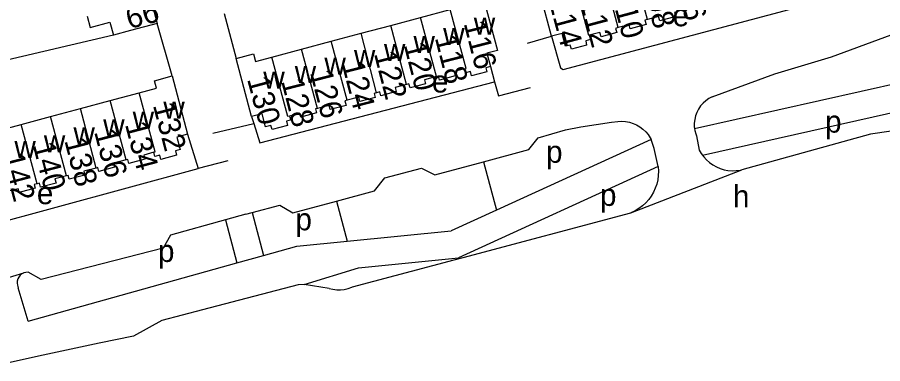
# Model space of a CAD drawing. Extents: x 161258 to 163262, y 380749 to 382054.
# Drawn here: x 162820.5 to 162976.7, y 380830.9 to 380893.5 of the extents above; entities that cross this region are included whole.
import ezdxf

# ---------------------------------------------------------------- set-up
doc = ezdxf.new("R2010")
doc.units = 0
for name, color, linetype in [('BLT_Basislijn', 7, 'Continuous'), ('BLT_Bebouwing', 7, 'Continuous'), ('BLT_Centroide', 7, 'Continuous'), ('BLT_Huisnummer', 7, 'Continuous'), ('BLT_Huisnummer_ tussenligend', 7, 'Continuous'), ('BLT_Onderverdeling_panden', 7, 'Continuous'), ('BLT_Vlakafsluiter', 7, 'Continuous')]:
    doc.layers.add(name, color=color, linetype=linetype)

msp = doc.modelspace()

# ---------------------------------------------------------------- linework, layer by layer
at = {"layer": 'BLT_Basislijn'}
for p, q in [((162857.8, 380894.22), (162859.96, 380886.03)), ((162848.4, 380882.9), (162845.75, 380892.38)), ((162837.83, 380890.28), (162817.58, 380885.54)), ((162912.56, 380888.84), (162916.94, 380890.08)), ((162942.74, 380873.41), (162996.44, 380885.46)), ((162905.89, 380884.62), (162906.64, 380881.85)), ((162944.16, 380868.6), (163000.83, 380881.32)), ((162855.77, 380872.55), (162863.15, 380874.33)), ((162862.76, 380875.56), (162863.15, 380874.33)), ((162851.21, 380872.38), (162853.15, 380866.16)), ((162934.88, 380871.43), (162906.99, 380858.66)), ((162943.08, 380872.06), (162943.59, 380869.52)), ((162858.49, 380867.58), (162853.15, 380866.16)), ((162936.15, 380866.52), (162900.11, 380850.02)), ((162904.62, 380867.41), (162906.99, 380858.66)), ((162878.07, 380860.25), (162880.02, 380853.05)), ((162906.99, 380858.66), (162898.79, 380854.91)), ((162861.74, 380857.9), (162858.04, 380856.88)), ((162861.74, 380857.9), (162862.86, 380858.2)), ((162862.86, 380858.2), (162864.9, 380850.46)), ((162900.97, 380850.1), (162931.25, 380858.17)), ((162858.04, 380856.88), (162860.08, 380849.11)), ((162880.02, 380853.05), (162898.79, 380854.91)), ((162870.94, 380852.15), (162880.02, 380853.05)), ((162864.9, 380850.46), (162870.94, 380852.15)), ((162822.42, 380838.57), (162860.08, 380849.11)), ((162860.08, 380849.11), (162864.9, 380850.46)), ((162881.01, 380844.79), (162899.36, 380849.67)), ((162882.09, 380848.23), (162900.11, 380850.02)), ((162899.36, 380849.67), (162900.97, 380850.1)), ((162872.26, 380845.23), (162882.09, 380848.23)), ((162815.65, 380845.49), (162821.65, 380847.3)), ((162822.42, 380838.57), (162820.64, 380844.64)), ((162876.76, 380844.52), (162872.26, 380845.23)), ((162824.28, 380832.25), (162818.09, 380830.91))]:
    msp.add_line(p, q, dxfattribs=at)
for points in [[(162945.91, 380879.13), (162957.22, 380883.29), (162967.47, 380886.38), (162977.1, 380889.92), (162983.38, 380892.22), (162986.03, 380891.6), (162995.53, 380896.2)], [(162918.52, 380884.37), (162919, 380884.09), (162962.77, 380895.72)], [(162916.94, 380890.08), (162918.52, 380884.37)], [(162864.24, 380870.83), (162906.64, 380881.85)], [(162906.64, 380881.85), (162907.33, 380879.33), (162913.12, 380880.84)], [(162945.91, 380879.13), (162945.32, 380878.81), (162944.77, 380878.43), (162944.28, 380877.98), (162943.84, 380877.48), (162943.47, 380876.93), (162943.17, 380876.33), (162942.93, 380875.71), (162942.78, 380875.06), (162942.7, 380874.4), (162942.7, 380873.73), (162942.74, 380873.41)], [(162863.15, 380874.33), (162864.24, 380870.83)], [(162919.43, 380873.15), (162922.19, 380873.69), (162924.97, 380874.15), (162927.76, 380874.54), (162928.9, 380874.67)], [(162928.9, 380874.67), (162929.6, 380874.71), (162930.29, 380874.67), (162930.97, 380874.54), (162931.63, 380874.34), (162932.26, 380874.07), (162932.86, 380873.72), (162933.42, 380873.3), (162933.92, 380872.83), (162934.36, 380872.3), (162934.74, 380871.72), (162934.88, 380871.43)], [(162904.62, 380867.41), (162912.82, 380869.63), (162914.5, 380871.75), (162919.43, 380873.15)], [(162942.74, 380873.41), (162942.79, 380873.07), (162942.95, 380872.42), (162943.08, 380872.06)], [(162984.88, 380873.91), (162974.49, 380872.39), (162951.3, 380865.96)], [(162936.15, 380866.52), (162935.44, 380869.81), (162934.88, 380871.43)], [(162943.59, 380869.52), (162943.95, 380868.88), (162944.16, 380868.6)], [(162944.16, 380868.6), (162944.39, 380868.28), (162944.88, 380867.74), (162945.43, 380867.24), (162946.03, 380866.82), (162946.68, 380866.46), (162947.35, 380866.17), (162948.06, 380865.95), (162948.78, 380865.82), (162949.52, 380865.76), (162950.26, 380865.79), (162950.99, 380865.89), (162951.3, 380865.96)], [(162878.07, 380860.25), (162884.98, 380862.12), (162886.84, 380864.5), (162893.47, 380866.27), (162895.85, 380865.03), (162904.62, 380867.41)], [(162936.15, 380866.52), (162936.21, 380865.72), (162936.19, 380864.93), (162936.09, 380864.14), (162935.91, 380863.36), (162935.66, 380862.61), (162935.33, 380861.88), (162934.93, 380861.2), (162934.47, 380860.55), (162933.94, 380859.96), (162933.35, 380859.42), (162932.71, 380858.94), (162932.03, 380858.53), (162931.25, 380858.17)], [(162801.77, 380852.21), (162853.15, 380866.16)], [(162862.86, 380858.2), (162867.84, 380859.55), (162870.23, 380858.14), (162878.07, 380860.25)], [(162858.04, 380856.88), (162848.13, 380854.16), (162846.81, 380851.77), (162824.8, 380846.11), (162822.42, 380847.44)], [(162821.65, 380847.3), (162821.3, 380847.12), (162820.99, 380846.88), (162820.75, 380846.57), (162820.57, 380846.23), (162820.46, 380845.85), (162820.43, 380845.46), (162820.48, 380845.07), (162820.64, 380844.64)], [(162822.42, 380847.44), (162822.02, 380847.41), (162821.65, 380847.3)], [(162872.26, 380845.23), (162871.17, 380845.17), (162853.88, 380840.63)], [(162876.76, 380844.52), (162877.44, 380844.36), (162878.13, 380844.27), (162878.82, 380844.26), (162879.51, 380844.34), (162880.19, 380844.49), (162880.84, 380844.72), (162881.01, 380844.79)], [(162853.88, 380840.63), (162846.54, 380838.69), (162841.42, 380835.86), (162835.23, 380834.62), (162824.28, 380832.25)]]:
    msp.add_lwpolyline(points, dxfattribs=at)
at = {"layer": 'BLT_Bebouwing'}
for p, q in [((162916.94, 380890.08), (162914.1, 380900.68)), ((162844.58, 380896.76), (162845.75, 380892.38)), ((162893.25, 380893.48), (162898.61, 380894.91)), ((162887.88, 380892.05), (162893.25, 380893.48)), ((162882.58, 380890.63), (162887.88, 380892.05)), ((162877.16, 380889.18), (162882.58, 380890.63)), ((162871.8, 380887.74), (162877.16, 380889.18)), ((162866.43, 380886.31), (162871.8, 380887.74)), ((162862.76, 380875.56), (162859.96, 380886.03)), ((162848.4, 380882.9), (162851.21, 380872.38)), ((162837.26, 380878.44), (162842.49, 380879.84)), ((162831.87, 380877), (162837.26, 380878.44)), ((162826.48, 380875.56), (162831.87, 380877)), ((162815.86, 380872.71), (162821.19, 380874.14)), ((162821.19, 380874.14), (162826.48, 380875.56))]:
    msp.add_line(p, q, dxfattribs=at)
for points in [[(162904.36, 380898.07), (162907.18, 380887.53), (162905.25, 380887.01), (162905.89, 380884.62)], [(162939.58, 380894.49), (162939.15, 380894.37), (162939.35, 380893.63), (162936.46, 380892.85), (162936.25, 380893.65), (162934.26, 380893.12)], [(162833.09, 380893.68), (162833.63, 380891.65), (162837.2, 380892.61), (162837.83, 380890.28)], [(162934.26, 380893.12), (162933.79, 380892.99), (162933.99, 380892.22), (162931.12, 380891.44), (162930.92, 380892.17), (162928.96, 380891.65)], [(162845.75, 380892.38), (162840.92, 380891.09), (162837.83, 380890.28)], [(162928.96, 380891.65), (162928.46, 380891.51), (162928.69, 380890.76), (162925.86, 380890), (162925.65, 380890.77), (162923.73, 380890.25)], [(162923.73, 380890.25), (162923.94, 380889.47), (162923.1, 380889.25), (162923.23, 380888.48), (162920.51, 380887.74), (162920.3, 380888.49), (162919.45, 380888.26), (162918.82, 380890.59), (162916.94, 380890.08)], [(162859.96, 380886.03), (162863.11, 380886.88), (162863.46, 380885.52), (162866.43, 380886.31)], [(162901.16, 380884.18), (162899.34, 380883.7), (162899.54, 380882.93), (162896.7, 380882.17), (162896.51, 380882.89), (162896.13, 380882.79)], [(162905.89, 380884.62), (162905.04, 380884.39), (162905.23, 380883.66), (162902.5, 380882.93), (162902.3, 380883.69), (162901.36, 380883.44), (162901.16, 380884.18)], [(162842.49, 380879.84), (162845.62, 380880.68), (162845.25, 380882.05), (162848.4, 380882.9)], [(162896.13, 380882.79), (162894.01, 380882.22), (162894.14, 380881.49), (162891.38, 380880.76), (162891.18, 380881.49), (162890.76, 380881.38)], [(162890.76, 380881.38), (162888.69, 380880.82), (162888.88, 380880.08), (162886.09, 380879.34), (162885.9, 380880.02), (162885.34, 380879.87)], [(162885.34, 380879.87), (162884.9, 380879.76), (162885.09, 380879.03), (162882.32, 380878.29), (162882.11, 380879.06), (162880.04, 380878.5)], [(162880.04, 380878.5), (162879.62, 380878.39), (162879.83, 380877.59), (162876.98, 380876.83), (162876.77, 380877.6), (162874.68, 380877.05)], [(162869.61, 380875.66), (162869.81, 380874.92), (162869.08, 380874.73), (162869.28, 380873.97), (162866.47, 380873.21), (162866.27, 380873.96), (162865.31, 380873.7), (162864.68, 380876.07), (162862.76, 380875.56)], [(162874.68, 380877.05), (162874.3, 380876.94), (162874.5, 380876.22), (162871.67, 380875.47), (162871.49, 380876.16), (162869.61, 380875.66)], [(162851.21, 380872.38), (162849.26, 380871.85), (162849.86, 380869.6), (162849.01, 380869.35), (162849.22, 380868.58), (162846.4, 380867.83), (162846.19, 380868.58), (162845.3, 380868.34), (162845.1, 380869.11)], [(162845.1, 380869.11), (162843.3, 380868.62), (162843.51, 380867.86), (162840.61, 380867.08), (162840.41, 380867.82), (162840.11, 380867.74)], [(162840.11, 380867.74), (162837.83, 380867.13), (162838.02, 380866.4), (162835.21, 380865.65), (162835.02, 380866.35), (162834.73, 380866.27)], [(162829.33, 380864.85), (162827.27, 380864.3), (162827.47, 380863.55), (162824.67, 380862.8), (162824.48, 380863.54), (162824.04, 380863.42)], [(162834.73, 380866.27), (162832.49, 380865.68), (162832.68, 380864.99), (162829.86, 380864.23), (162829.67, 380864.94), (162829.33, 380864.85)], [(162824.04, 380863.42), (162823.51, 380863.28), (162823.69, 380862.61), (162820.81, 380861.83), (162820.62, 380862.53), (162818.65, 380862)]]:
    msp.add_lwpolyline(points, dxfattribs=at)
at = {"layer": 'BLT_Onderverdeling_panden'}
for p, q in [((162934.26, 380893.12), (162931.47, 380903.57)), ((162928.96, 380891.65), (162926.16, 380902.15)), ((162896.13, 380882.79), (162893.25, 380893.48)), ((162890.76, 380881.38), (162887.88, 380892.05)), ((162885.34, 380879.87), (162882.58, 380890.63)), ((162880.04, 380878.5), (162877.16, 380889.18)), ((162874.68, 380877.05), (162871.8, 380887.74)), ((162840.11, 380867.74), (162837.26, 380878.44)), ((162834.73, 380866.27), (162831.87, 380877)), ((162824.04, 380863.42), (162821.19, 380874.14)), ((162829.33, 380864.85), (162826.48, 380875.56))]:
    msp.add_line(p, q, dxfattribs=at)
for points in [[(162923.73, 380890.25), (162923.65, 380890.23), (162920.85, 380900.72)], [(162901.16, 380884.18), (162901.48, 380884.27), (162898.61, 380894.91)], [(162869.61, 380875.66), (162869.33, 380875.58), (162866.43, 380886.31)], [(162845.1, 380869.11), (162845.34, 380869.17), (162842.49, 380879.84)]]:
    msp.add_lwpolyline(points, dxfattribs=at)
at = {"layer": 'BLT_Vlakafsluiter'}
msp.add_line((162931.25, 380858.17), (162951.3, 380865.96), dxfattribs=at)

# ---------------------------------------------------------------- texts
at = {"layer": 'BLT_Centroide'}
for s, p in [('e', (162938.78, 380891.88)), ('w', (162902.89, 380890.36)), ('w', (162897.36, 380888.47)), ('w', (162892, 380887.05)), ('w', (162886.67, 380885.61)), ('w', (162881.25, 380884.55)), ('w', (162875.92, 380883.11)), ('w', (162864.89, 380880.59)), ('w', (162870.56, 380881.66)), ('e', (162895.32, 380879.91)), ('w', (162846.84, 380875.2)), ('w', (162841.3, 380873.39)), ('p', (162966.31, 380872.66)), ('w', (162835.98, 380871.98)), ('w', (162830.61, 380870.55)), ('w', (162819.95, 380868.08)), ('w', (162825.27, 380869.09)), ('p', (162915.94, 380867.21)), ('h', (162949.67, 380859.16)), ('e', (162824, 380859.73)), ('p', (162925.67, 380859.42)), ('p', (162870.69, 380855.01)), ('p', (162845.87, 380849.29))]:
    msp.add_text(s, height=4, dxfattribs=at).set_placement(p)
at = {"layer": 'BLT_Huisnummer'}
for s, rotation, p in [('108', 284.9124, (162933.21, 380899.79)), ('66', 14.7408, (162840.65, 380891.35)), ('114', 285.028, (162916.37, 380896.49)), ('116', 284.4027, (162901.04, 380892.42)), ('120', 284.4016, (162890.22, 380888.54)), ('124', 284.3999, (162879.02, 380885.13)), ('130', 284.9716, (162861.93, 380882.35)), ('132', 284.6185, (162844.93, 380877.63)), ('136', 284.6183, (162834.32, 380872.82)), ('140', 284.6163, (162823.23, 380870.46))]:
    msp.add_text(s, height=4, rotation=rotation, dxfattribs=at).set_placement(p)
at = {"layer": 'BLT_Huisnummer_ tussenligend'}
for s, rotation, p in [('106', 284.9151, (162938.91, 380901.21)), ('110', 284.9124, (162927.56, 380897.95)), ('112', 284.9124, (162922, 380896.38)), ('118', 284.4027, (162895.83, 380889.81)), ('122', 284.4016, (162884.84, 380886.96)), ('126', 284.3999, (162873.29, 380883.57)), ('128', 284.3999, (162868.09, 380882)), ('134', 284.6185, (162839.89, 380874.17)), ('138', 284.6183, (162828.94, 380871.24)), ('142', 284.6163, (162817.67, 380868.53))]:
    msp.add_text(s, height=4, rotation=rotation, dxfattribs=at).set_placement(p)

doc.saveas('drawing.dxf')
